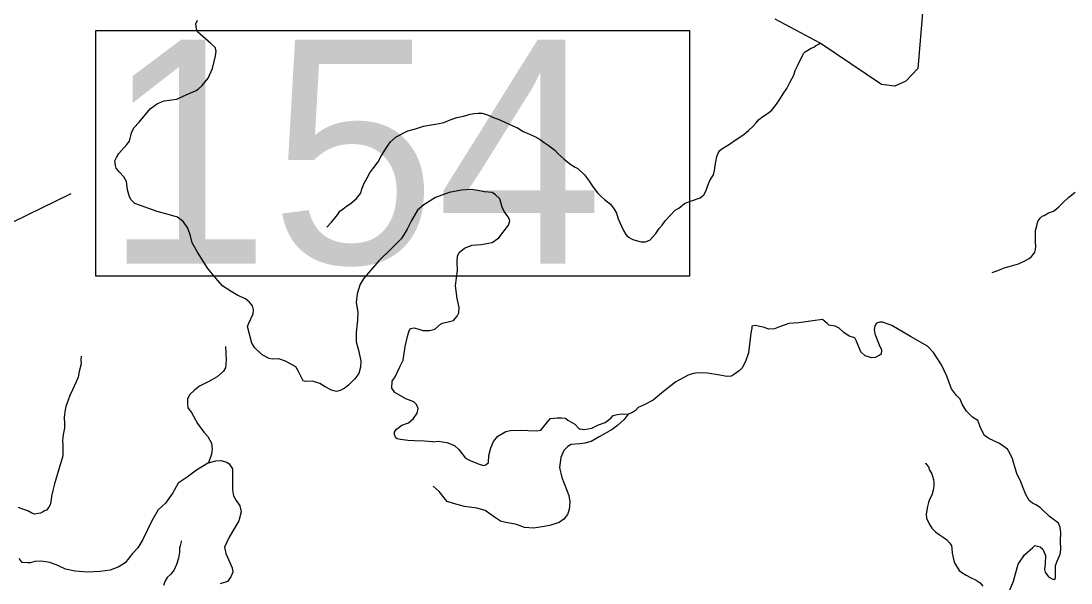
# Model space of a CAD drawing. Extents: x 1159738 to 1321356, y 736314 to 882035.
# Drawn here: x 1237410 to 1243980, y 855373 to 858887 of the extents above; entities that cross this region are included whole.
import ezdxf

# ---------------------------------------------------------------- set-up
doc = ezdxf.new("R2010")
doc.units = 0
for name, color, linetype in [('Exist Hydrographic Creek Single Shore', 7, 'Continuous'), ('Exist Hydrographic Misc Water Feature', 7, 'Continuous'), ('Exist Road Non-System Type 51', 7, 'Continuous'), ('Exist Road Secondary Structure Standard Bridge Number Label', 7, 'Continuous')]:
    doc.layers.add(name, color=color, linetype=linetype)

msp = doc.modelspace()

# ---------------------------------------------------------------- linework, layer by layer
at = {"layer": 'Exist Hydrographic Creek Single Shore'}
msp.add_lwpolyline([(1243070.5, 859164.2), (1243022.6, 858590.7), (1242945.6, 858510.2), (1242877.6, 858478.7), (1242794.5, 858490.2), (1242410.2, 858748.5), (1242129.5, 858897.5)], dxfattribs=at)
at = {"layer": 'Exist Hydrographic Misc Water Feature'}
for points in [[(1241878.2, 858141.8), (1241908.7, 858161.1), (1241935.2, 858178.4), (1241961.8, 858201.7), (1241990.4, 858229), (1242009.1, 858250.5), (1242025.6, 858268.2), (1242052, 858289.4), (1242080.5, 858308.7), (1242105, 858328.1), (1242130, 858357.5), (1242152.7, 858386.9), (1242179.8, 858432.2), (1242202.7, 858463.7), (1242221.7, 858503.2), (1242244.9, 858548.6), (1242253.5, 858576.4), (1242272.6, 858614), (1242285.3, 858641.7), (1242300, 858669.3), (1242306.4, 858683.1), (1242316.7, 858694.9), (1242333, 858704.5), (1242353.3, 858717.9), (1242371.4, 858723.5), (1242381.7, 858731.3), (1242400, 858742.7), (1242410.2, 858748.5)], [(1239324.4, 857597.3), (1239353.1, 857628.5), (1239382.2, 857663.9), (1239390.4, 857675.6), (1239405, 857697.3), (1239425.4, 857712.7), (1239445.8, 857728.3), (1239456.1, 857736), (1239478.4, 857749.4), (1239509.2, 857776.7), (1239533.9, 857808.1), (1239544.8, 857841.8), (1239555.5, 857869.5), (1239576.5, 857907), (1239593.3, 857936.6), (1239618.2, 857970), (1239645, 858005.3), (1239664, 858040.9), (1239687.1, 858078.2), (1239707.8, 858109.8), (1239722.4, 858131.4), (1239757.3, 858162.5), (1239830.3, 858200.7), (1239878.7, 858213.5), (1239929, 858230.1), (1239975.3, 858236.9), (1240015.6, 858243.9), (1240055.8, 858252.9), (1240094.2, 858267.8), (1240136.5, 858282.8), (1240178.8, 858291.7), (1240221.1, 858304.6), (1240245.3, 858308), (1240269.4, 858311.4), (1240293.4, 858310.8), (1240317.3, 858304.2), (1240343, 858293.5), (1240360.8, 858285.1), (1240406.4, 858267.9), (1240442.1, 858252.9), (1240487.5, 858231.8), (1240517.1, 858218.9), (1240552.7, 858196.1), (1240592.2, 858179), (1240625.9, 858164.1), (1240657.4, 858145.3), (1240682.9, 858126.6), (1240714.4, 858105.8), (1240749.8, 858078.9), (1240771.2, 858056.3), (1240808.4, 858023.3), (1240820.1, 858013), (1240843.7, 857994.4), (1240877.2, 857973.5), (1240894.9, 857965), (1240935.9, 857923.9), (1240961.1, 857891.3), (1240990, 857848.5), (1241017, 857811.8), (1241038.6, 857791.3), (1241060.1, 857770.7), (1241079.7, 857756.1), (1241099.3, 857741.6), (1241120.6, 857711.1), (1241135.8, 857684.6), (1241146.9, 857650.3), (1241167.9, 857603.7), (1241179.1, 857577.4), (1241194.4, 857551), (1241208, 857536.7), (1241237.7, 857519.9), (1241259.5, 857513.3), (1241289.5, 857506.5), (1241315.4, 857505.9), (1241343.7, 857517.2), (1241382.9, 857558.2), (1241403.6, 857589.7), (1241422.2, 857611.2), (1241440.8, 857636.7), (1241502.6, 857703.2), (1241526.9, 857716.6), (1241561.7, 857745.7), (1241586, 857755.1), (1241606.2, 857762.5), (1241658.6, 857781.3), (1241683.2, 857800.6), (1241697.9, 857826.3), (1241706.7, 857858), (1241719.5, 857889.7), (1241734.1, 857911.4), (1241742.4, 857925.2), (1241749.2, 857953), (1241753.9, 857982.9), (1241758.5, 858006.8), (1241763.4, 858038.7), (1241771.9, 858060.5), (1241782.4, 858076.3), (1241794.7, 858088), (1241843.4, 858116.7), (1241878.2, 858141.8)], [(1243486, 857313.8), (1243516.2, 857325), (1243542.5, 857334.3), (1243562.8, 857343.8), (1243607.1, 857356.7), (1243651.4, 857367.6), (1243687.8, 857384.6), (1243718.3, 857401.9), (1243732.7, 857413.5), (1243743, 857427.2), (1243753.4, 857441), (1243757.9, 857458.9), (1243760.3, 857478.8), (1243759, 857500.9), (1243757.4, 857518.9), (1243758.4, 857554.9), (1243758.8, 857576.9), (1243765.8, 857606.8), (1243770.2, 857626.7), (1243774.5, 857636.5), (1243780.7, 857646.4), (1243787, 857654.3), (1243799.2, 857666), (1243811.4, 857671.6), (1243839.8, 857686.9), (1243870.1, 857698.1), (1243888.5, 857711.7), (1243904.8, 857725.3), (1243933.6, 857754.5), (1243966.5, 857785.7), (1244005.2, 857816.8)], [(1237786.5, 856790.4), (1237784.1, 856770.4), (1237785.3, 856742.4), (1237774, 856694.6), (1237767.2, 856658.8), (1237754.5, 856631.1), (1237731.1, 856579.7), (1237714.2, 856544.1), (1237705.4, 856516.2), (1237690.4, 856476.6), (1237685.8, 856454.8), (1237680.6, 856408.8), (1237681.6, 856366.8), (1237680.8, 856340.8), (1237678.4, 856322.8), (1237671.4, 856285), (1237668.8, 856259.1), (1237672.1, 856239), (1237671.2, 856198.9), (1237672.4, 856166.9), (1237663.7, 856139), (1237646.3, 856085.5), (1237635.3, 856049.7), (1237628.8, 856028), (1237619.8, 855992.1), (1237608.8, 855950.4), (1237599.9, 855916.6), (1237599.3, 855892.6), (1237592.5, 855860.7), (1237584.1, 855846.9), (1237569.6, 855827.3), (1237557.4, 855823.6), (1237545.2, 855815.9), (1237531.1, 855810.2), (1237516.9, 855806.6), (1237496.9, 855803.2), (1237477, 855809.7), (1237453.4, 855824.3), (1237421.7, 855835.1), (1237394, 855845.8)], [(1243066.8, 856121.8), (1243070.8, 856119.7), (1243076.8, 856113.5), (1243088.4, 856099.2), (1243093.9, 856079), (1243107.3, 856058.7), (1243111, 856046.6), (1243120.4, 856020.3), (1243121.7, 855998.3), (1243121.3, 855978.3), (1243118.6, 855952.3), (1243109.9, 855922.5), (1243095.1, 855894.9), (1243088.6, 855877), (1243082, 855851.2), (1243072.8, 855803.4), (1243076, 855777.3), (1243093.1, 855742.8), (1243108.5, 855716.4), (1243131.8, 855691.8), (1243155.5, 855675.2), (1243181, 855658.5), (1243202.6, 855641.9), (1243220.1, 855623.4), (1243231.7, 855607.1), (1243235.3, 855589), (1243236.5, 855559), (1243241.8, 855530.9), (1243251, 855498.6), (1243279.8, 855451.8), (1243297.4, 855437.4), (1243325.1, 855422.6), (1243350.7, 855408), (1243386.2, 855391), (1243411.8, 855374.4), (1243427.4, 855352)], [(1238411.2, 855637.4), (1238411, 855629.4), (1238406.4, 855605.6), (1238402.1, 855593.7), (1238401.7, 855575.7), (1238401.3, 855565.7), (1238394.4, 855527.8), (1238383.4, 855488.1), (1238368.5, 855454.4), (1238347.8, 855427), (1238325.2, 855407.5), (1238312.7, 855385.8), (1238301.9, 855358.1)]]:
    msp.add_lwpolyline(points, dxfattribs=at)
at = {"layer": 'Exist Road Non-System Type 51'}
for points in [[(1239022.7, 856774.2), (1238982, 856772.8), (1238963.1, 856776.9), (1238919.7, 856799.9), (1238872.3, 856843.3), (1238853.3, 856871.8), (1238827.6, 856977.5), (1238835.7, 856996.5), (1238862.8, 857056.2), (1238864.2, 857080.6), (1238858.8, 857106.3), (1238839.8, 857129.4), (1238814, 857149.7), (1238766.9, 857170.8), (1238724.9, 857195.2), (1238672.1, 857229.1), (1238626, 857280.6), (1238578.6, 857338.9), (1238513.6, 857440.6), (1238481.6, 857499.3), (1238469.4, 857542.7), (1238454.5, 857591.5), (1238427.4, 857630.8), (1238389.4, 857659.3), (1238339.3, 857675.6), (1238260.7, 857695.9), (1238121.2, 857746.1), (1238099.5, 857769.1), (1238088.7, 857788.1), (1238075.1, 857830.1), (1238069.7, 857883), (1238053.5, 857911.5), (1238026.4, 857941.3), (1238006.1, 857965.7), (1238000.6, 857983.3), (1237996.6, 858013.2), (1238007.4, 858033.5), (1238022.3, 858059.2), (1238071.2, 858115.1), (1238088.8, 858135.4), (1238096.9, 858168), (1238101, 858188.3), (1238115.9, 858218.1), (1238148.4, 858254.7), (1238217.5, 858337.4), (1238263.6, 858371.3), (1238305.6, 858387.6), (1238353, 858393), (1238385.5, 858397.1), (1238423.4, 858417.4), (1238476.2, 858440.5), (1238500.6, 858449.9), (1238518.2, 858460.8), (1238544, 858482.5), (1238580.6, 858529.9), (1238607.7, 858589.6), (1238626.6, 858668.2), (1238630.7, 858697.3), (1238623.9, 858720.3), (1238598.2, 858746.1), (1238514.2, 858819.3), (1238507.4, 858838.2), (1238504.7, 858868.1), (1238514.2, 858891.1)], [(1239986.3, 856256.1), (1239932.4, 856259.5), (1239871.4, 856260.8), (1239830.8, 856263.5), (1239784.7, 856269), (1239763, 856274.4), (1239754.9, 856281.2), (1239746.8, 856300.1), (1239746.8, 856315.1), (1239756.3, 856332.7), (1239792.8, 856359.8), (1239834.8, 856373.4), (1239866, 856401.8), (1239889, 856435.7), (1239894.5, 856464.2), (1239885, 856488.6), (1239868.7, 856504.9), (1239817.2, 856525.2), (1239748.1, 856563.1), (1239730.5, 856590.3), (1239733.2, 856635), (1239750.9, 856662.1), (1239780.7, 856724.5), (1239801, 856765.1), (1239814.5, 856850.6), (1239828.3, 856913.5), (1239837.8, 856951.4), (1239848.6, 856963.6), (1239867.6, 856969.1), (1239898.7, 856960.9), (1239924.5, 856951.4), (1239965.1, 856951.4), (1239999, 856960.9), (1240034.2, 856992.1), (1240047.8, 856997.5), (1240091.1, 857007), (1240115.5, 857015.1), (1240138.5, 857040.9), (1240149.4, 857062.6), (1240150.7, 857095.1), (1240139.9, 857152.1), (1240129, 857230.7), (1240134.2, 857280), (1240141, 857327.4), (1240139.6, 857380.3), (1240141, 857415.6), (1240151.8, 857440), (1240184.3, 857465.7), (1240230.4, 857484.7), (1240290, 857488.8), (1240357.8, 857502.3), (1240399.7, 857530.8), (1240459.4, 857609.4), (1240468.8, 857636.5), (1240467.5, 857646), (1240455.3, 857665), (1240432.3, 857694.8), (1240420.1, 857723.3), (1240405.2, 857774.8), (1240379.6, 857800.2), (1240357.9, 857813.7), (1240310.5, 857817.8), (1240268.5, 857827.3), (1240226.5, 857832.7), (1240165.5, 857830), (1240089.7, 857813.7), (1240004.3, 857783.9), (1239929.8, 857737.8), (1239890.5, 857703.9), (1239852.6, 857638.8), (1239825.5, 857586), (1239790.3, 857526.3), (1239727.9, 857465.3), (1239648, 857388), (1239557.8, 857280.3), (1239532, 857241), (1239513.1, 857181.3), (1239507.6, 857127.1), (1239517.1, 857066.1), (1239515.8, 857015.9), (1239506.3, 856940), (1239506.3, 856881.3), (1239523.9, 856820.3), (1239536.1, 856759.3), (1239534.8, 856722.7), (1239523.9, 856683.3), (1239498.2, 856649.4), (1239458.9, 856610.1), (1239431.8, 856588.4), (1239406.1, 856576.2), (1239384.4, 856570.8), (1239351.9, 856579), (1239312.6, 856599.3), (1239278.7, 856621), (1239234, 856634.5), (1239190.7, 856633.2), (1239175.8, 856637.2), (1239146, 856695.5), (1239129.7, 856724), (1239064.7, 856760.6), (1239022.7, 856774.2)], [(1243595.1, 855323.4), (1243619.8, 855384.3), (1243650.3, 855490.8), (1243688.3, 855549.8), (1243741.5, 855595.5), (1243754.8, 855606.9), (1243787.1, 855599.3), (1243804.2, 855584), (1243821.3, 855544.1), (1243817.5, 855494.6), (1243813.7, 855456.6), (1243817.5, 855441.4), (1243840.3, 855410.9), (1243867, 855397.6), (1243878.4, 855393.8), (1243884.1, 855407.1), (1243884.1, 855443.3), (1243884.1, 855481.3), (1243893.6, 855509.9), (1243912.6, 855553.6), (1243916.4, 855582.1), (1243914.5, 855639.2), (1243916.4, 855686.8), (1243912.6, 855722.9), (1243901.2, 855747.6), (1243846, 855789.5), (1243787.1, 855844.7), (1243759.1, 855862.3), (1243740.1, 855871.8), (1243719.2, 855888.9), (1243694.5, 855930.7), (1243666, 856004.9), (1243641.3, 856058.2), (1243620.4, 856126.7), (1243614.6, 856149.5), (1243599.4, 856179.9), (1243582.3, 856210.4), (1243532.9, 856244.6), (1243466.4, 856277), (1243439.8, 856296), (1243415.1, 856339.7), (1243397.9, 856389.2), (1243363.7, 856410.1), (1243325.7, 856446.3), (1243299.1, 856490), (1243285.8, 856522.3), (1243263, 856545.2), (1243232.6, 856587), (1243202.2, 856666.9), (1243170.1, 856736.1), (1243120.7, 856814.1), (1243082.7, 856854), (1242976.2, 856914.9), (1242858.4, 856983.4), (1242801.3, 857004.3), (1242784.2, 857004.3), (1242763.3, 856996.7), (1242751.9, 856981.5), (1242748.1, 856958.7), (1242751.9, 856930.1), (1242780.4, 856861.6), (1242793.7, 856831.2), (1242791.8, 856802.7), (1242780.4, 856795.1), (1242755.7, 856783.6), (1242732.9, 856779.8), (1242693, 856793.2), (1242664.5, 856817.9), (1242637.9, 856884.5), (1242626.5, 856905.4), (1242592.2, 856916.8), (1242558, 856939.6), (1242529.5, 856966.3), (1242504.8, 856979.6), (1242464.9, 856985.3), (1242453.5, 856994.8), (1242425, 857019.5), (1242364.1, 857011.9), (1242276.7, 856998.6), (1242214, 856994.8), (1242156.9, 856973.9), (1242124.1, 856962.5), (1242087.9, 856960.6), (1242061.3, 856970.1), (1242004.3, 856983.4), (1241983.4, 856977.7), (1241983.4, 856966.3), (1241975.8, 856935.8), (1241962.5, 856812.2), (1241943.5, 856757), (1241922.6, 856719), (1241903.6, 856699.9), (1241875.1, 856679), (1241856, 856665.7), (1241827.5, 856663.8), (1241781.9, 856671.4), (1241705.9, 856684.7)], [(1238689.1, 856851.9), (1238693.1, 856767.6), (1238689.1, 856717.5), (1238677, 856697.4), (1238636.9, 856661.3), (1238584.8, 856633.2), (1238526.7, 856603.1), (1238494.6, 856579), (1238466.5, 856551), (1238452.5, 856524.9), (1238450.5, 856492.8), (1238454.5, 856468.7), (1238476.6, 856438.6), (1238514.6, 856370.4), (1238552.7, 856316.2), (1238578.8, 856288.2), (1238600.8, 856248), (1238604.9, 856209.9), (1238600.8, 856177.8), (1238582.8, 856123.7)], [(1241705.9, 856684.7), (1241648.8, 856686.6), (1241616.5, 856682.8), (1241584.2, 856671.4), (1241506.3, 856629.6), (1241430.2, 856570.6), (1241364.5, 856515.9), (1241309.4, 856487.4), (1241271.3, 856470.3), (1241254.2, 856451.2), (1241237.1, 856439.8), (1241208.6, 856428.4)], [(1239986.3, 856256.1), (1240020.6, 856259.9), (1240073.8, 856252.3), (1240123.2, 856233.3), (1240149.8, 856206.6), (1240191.6, 856153.4), (1240224, 856136.2), (1240282.9, 856113.4), (1240305.7, 856107.7), (1240319, 856111.5), (1240336.1, 856126.7), (1240338, 856170.5), (1240349.4, 856218), (1240366.5, 856258), (1240393.1, 856290.3), (1240442.6, 856320.8), (1240473, 856326.5), (1240533.8, 856328.4), (1240634.5, 856324.6), (1240663.1, 856328.4), (1240708.7, 856385.4), (1240723.9, 856400.7), (1240763.8, 856406.4), (1240792.3, 856406.4), (1240817, 856402.6), (1240832.2, 856391.1), (1240876, 856366.4), (1240902.6, 856336), (1240906.4, 856336), (1240934.9, 856332.2), (1240982.4, 856341.7), (1241024.2, 856362.6), (1241064.1, 856375.9), (1241100.3, 856402.6), (1241115.5, 856419.7), (1241140.2, 856427.3), (1241170.6, 856431.1), (1241208.6, 856428.4)], [(1241208.6, 856428.4), (1241183.9, 856396.1), (1241142.1, 856358), (1241107.9, 856333.3), (1241028, 856287.7), (1240976.7, 856257.2), (1240938.7, 856247.7), (1240906.4, 856242), (1240849.3, 856238.2), (1240828.4, 856224.9), (1240805.6, 856202.1), (1240788.5, 856158.3), (1240779, 856095.5), (1240794.2, 856032.8), (1240837.9, 855919.4), (1240843.6, 855879.4), (1240839.8, 855831.9), (1240828.4, 855801.4), (1240807.5, 855772.9), (1240777.1, 855752), (1240718.2, 855733), (1240670.7, 855723.4), (1240617.4, 855715.8), (1240560.4, 855719.6), (1240511, 855738.7), (1240435, 855753.9), (1240410.2, 855759.6), (1240372.2, 855784.3), (1240315.2, 855826.2), (1240262, 855841.4), (1240185.9, 855850.9), (1240115.6, 855869.9), (1240075.7, 855883.2), (1240056.7, 855906.1), (1240026.3, 855944.1), (1239988.2, 855978.4)], [(1238582.8, 856123.7), (1238507.2, 856078.5), (1238449.1, 856034.3), (1238393, 855996.2), (1238358.9, 855936), (1238314.8, 855871.8), (1238268.7, 855829.7), (1238228.6, 855761.5), (1238172.5, 855645.1), (1238140.4, 855593), (1238108.3, 855556.9), (1238062.2, 855498.7), (1238022.1, 855474.6), (1237968, 855452.6), (1237905.9, 855444.5), (1237825.7, 855440.5), (1237749.5, 855446.5), (1237687.3, 855458.6), (1237640.2, 855481.6), (1237590, 855501.7), (1237535.9, 855509.7), (1237495.8, 855507.7), (1237469.8, 855499.7), (1237449.7, 855499.7), (1237417.6, 855501.7), (1237397.6, 855525.8)], [(1238582.8, 856123.7), (1238628.9, 856135.7), (1238661, 856137.7), (1238697.1, 856127.7), (1238713.1, 856117.6), (1238733.2, 856087.6), (1238733.2, 856035.4), (1238733.2, 855955.2), (1238739.1, 855917.8), (1238757.1, 855887.7), (1238779.1, 855855.6), (1238787.2, 855817.5), (1238773.1, 855761.3), (1238713, 855659), (1238682.9, 855596.8), (1238690.9, 855556.7), (1238709, 855520.6), (1238731.1, 855467.2), (1238735.1, 855441.1), (1238723, 855411), (1238701, 855382.9), (1238654.9, 855366.9)]]:
    msp.add_lwpolyline(points, dxfattribs=at)
at = {"layer": 'Exist Road Secondary Structure Standard Bridge Number Label'}
msp.add_line((1234370.5, 856173.1), (1237723.7, 857807.8), dxfattribs=at)
msp.add_lwpolyline([(1237877.7, 858827.5), (1241593.6, 858827.5), (1241593.6, 857291.1), (1237877.7, 857291.1)], close=True, dxfattribs=at)

# ---------------------------------------------------------------- texts
msp.add_text('154', height=1400, dxfattribs=at).set_placement((1237927.8, 857370.2))

doc.saveas('drawing.dxf')
